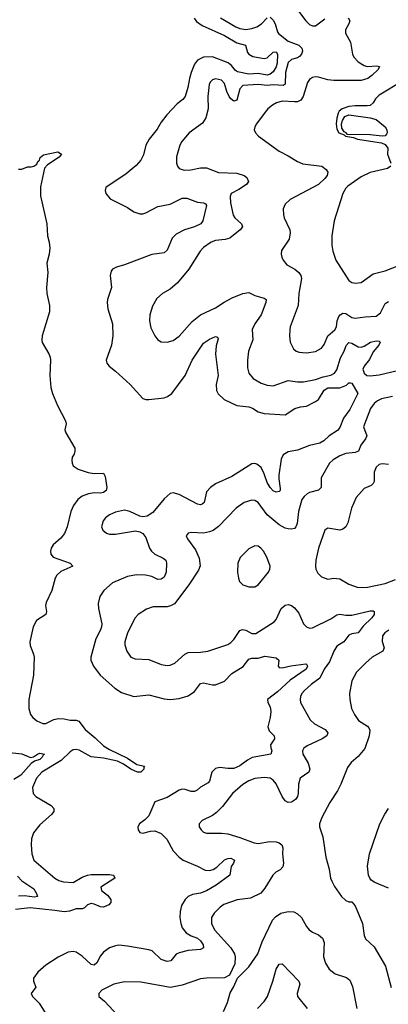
# Model space of a CAD drawing. Header units: inches. Extents: x 2001573 to 2220545, y 644482 to 846830.
# Tile 577 of 656: x 2122598 to 2125030, y 811738 to 818238. Entities that reach past the tile are written whole.
import ezdxf

# ---------------------------------------------------------------- set-up
doc = ezdxf.new("R2010")
doc.units = ezdxf.units.IN
doc.header["$MEASUREMENT"] = 0
doc.layers.add('C1821', color=7, linetype='Continuous')

msp = doc.modelspace()

# ---------------------------------------------------------------- linework, layer by layer
at = {"layer": 'C1821', "color": 5}
for points, elevation in [([(2124320.4, 818450), (2124485.7, 818230), (2124510, 818205.7), (2124530, 818196.9), (2124550, 818197.7), (2124610, 818243.7)], 360), ([(2123747.8, 818247.8), (2123765, 818225), (2123800.6, 818200.6), (2123950, 818134.3), (2124030, 818085.5), (2124086.7, 818070), (2124101.7, 818021.7), (2124109.7, 818009.7), (2124135.1, 817995.1), (2124210, 817982.3), (2124230, 817985.5), (2124270, 818024.5), (2124290, 818026.3), (2124299.4, 818010), (2124296.4, 817950), (2124290, 817927.8), (2124270, 817894.2), (2124250, 817877.5), (2124230, 817870.9), (2124170, 817882.1), (2124110, 817878.6), (2124034.8, 817894.8), (2124022.2, 817902.2), (2123995.7, 817935.7), (2123972.9, 817952.9), (2123870, 817993.6), (2123810, 817990.9), (2123770, 817970.6), (2123750, 817944.2), (2123729, 817890), (2123717, 817850), (2123706.9, 817790), (2123688.8, 817731.2), (2123673.4, 817710), (2123637, 817683), (2123569.1, 817610.9), (2123530, 817560.4), (2123505.6, 817514.4), (2123451.2, 817450), (2123430.1, 817409.9), (2123414.7, 817345.3), (2123396.2, 817310), (2123365.4, 817274.6), (2123300.3, 817219.7), (2123165.5, 817130), (2123161.6, 817110), (2123166.7, 817090), (2123195.1, 817055.1), (2123310, 816998.9), (2123350.4, 816970), (2123390, 816955.9), (2123410, 816955.4), (2123430, 816962), (2123510, 817005.1), (2123590, 817020.1), (2123670, 817059.3), (2123699.5, 817059.5), (2123770, 817032.3), (2123810, 817028.8), (2123822.6, 817022.6), (2123830.2, 817010.2), (2123805.7, 816910), (2123792, 816890), (2123750.4, 816870), (2123685.5, 816850), (2123630, 816821.5), (2123604.3, 816795.7), (2123570, 816716.9), (2123550, 816698), (2123470, 816688.2), (2123290, 816619.4), (2123236.7, 816603.3), (2123210.5, 816590), (2123201.5, 816578.5), (2123193.7, 816550), (2123202.3, 816470), (2123176.5, 816390), (2123175.3, 816370), (2123179.6, 816330), (2123210.2, 816230), (2123211.3, 816150), (2123202.8, 816090), (2123168.2, 815990), (2123173.4, 815970), (2123187.3, 815950), (2123230, 815918.4), (2123327, 815830), (2123410, 815738), (2123430, 815730.4), (2123450, 815730.4), (2123550, 815742.3), (2123572.3, 815750), (2123600.5, 815770), (2123690, 815887.9), (2123734.9, 815990), (2123810, 816102.8), (2123850, 816129), (2123890, 816146), (2123902.8, 816142.8), (2123908, 816130), (2123894.6, 816085.4), (2123888.5, 816030), (2123907.1, 815890), (2123894.2, 815830), (2123895.8, 815790), (2123907.3, 815767.3), (2123947.2, 815730), (2124030, 815691.1), (2124110, 815681.2), (2124133, 815673), (2124170, 815649.5), (2124210, 815637.2), (2124348.7, 815630), (2124414, 815670), (2124450, 815681.6), (2124490, 815686.4), (2124550, 815717.5), (2124570, 815731), (2124607.1, 815792.9), (2124630, 815808.3), (2124710, 815807.5), (2124754, 815826), (2124770, 815841.1), (2124779.8, 815839.8), (2124790, 815837.4), (2124827.8, 815770), (2124774.8, 815665.2), (2124733.3, 815606.7), (2124710, 815545.1), (2124694.1, 815525.9), (2124638.7, 815490), (2124603.4, 815456.6), (2124578.6, 815441.4), (2124510, 815426.3), (2124430, 815396.9), (2124370, 815385.9), (2124335.4, 815364.6), (2124323.3, 815336.7), (2124307.2, 815230), (2124306.4, 815206.4), (2124316.7, 815143.3), (2124315.6, 815130), (2124310, 815124), (2124290, 815119.8), (2124270, 815127.5), (2124250, 815149), (2124230, 815182), (2124210, 815239.8), (2124190, 815280.8), (2124162.8, 815302.8), (2124150, 815307.9), (2124130, 815305.3), (2123997.9, 815222.1), (2123890, 815173.2), (2123856.2, 815150), (2123830, 815122), (2123813.7, 815050), (2123800.9, 815039.1), (2123790, 815035.9), (2123770, 815040.5), (2123650, 815103.7), (2123610, 815113.6), (2123590, 815109.7), (2123550, 815075.1), (2123475.8, 814984.2), (2123439.5, 814960.5), (2123410, 814955.3), (2123390, 814959.3), (2123325.1, 814990), (2123290, 814999.1), (2123230, 814987.2), (2123190.3, 814970), (2123164.5, 814950), (2123149.3, 814930), (2123138.2, 814890), (2123147.3, 814867.3), (2123170, 814848.5), (2123190, 814842.2), (2123230, 814841.2), (2123362.6, 814862.6), (2123390, 814857.7), (2123410, 814845.3), (2123430, 814820.5), (2123454, 814750), (2123466.4, 814730), (2123490, 814708.6), (2123543.7, 814683.7), (2123562.3, 814670), (2123567.2, 814650), (2123563.2, 814590), (2123550, 814558.3), (2123530, 814543.8), (2123510, 814543.1), (2123470, 814562), (2123428.5, 814571.5), (2123367.8, 814572.2), (2123310, 814561.8), (2123210, 814520.8), (2123152.4, 814470), (2123127.3, 814430), (2123116.4, 814383.6), (2123117.1, 814350), (2123139, 814250), (2123138.2, 814230), (2123131.9, 814210), (2123099.7, 814150), (2123066, 814030), (2123066.9, 814010), (2123083.6, 813970), (2123129.1, 813910), (2123224.4, 813824.4), (2123270, 813795.6), (2123350, 813770.2), (2123450, 813780.8), (2123550, 813754.7), (2123590, 813750.2), (2123650, 813757.3), (2123710, 813775.2), (2123750, 813802.6), (2123790, 813854.6), (2123810, 813859), (2123870, 813846), (2123890, 813847.2), (2123950, 813871.6), (2123998.3, 813921.7), (2124072.4, 813967.6), (2124110, 814016.2), (2124130, 814023), (2124170, 814023.1), (2124215, 814035), (2124290, 814025.3), (2124306.7, 814010), (2124302, 813970), (2124310, 813960.4), (2124330, 813959.7), (2124386.9, 813973.1), (2124485.2, 813985.2), (2124490, 813984), (2124497, 813970), (2124486.7, 813950), (2124382.9, 813877.1), (2124299.4, 813800.6), (2124232.4, 813750), (2124235.3, 813730), (2124250, 813701), (2124254, 813670), (2124251, 813630), (2124235.9, 813570), (2124244, 813544), (2124277, 813510), (2124278.9, 813490), (2124252.8, 813450), (2124254, 813430), (2124262, 813410), (2124254.8, 813390), (2124132.1, 813367.9), (2124099.7, 813350), (2124050, 813313), (2124010, 813295), (2123970, 813293.4), (2123919.2, 813300.8), (2123890, 813293.8), (2123865, 813270), (2123849.1, 813210.9), (2123840.2, 813199.8), (2123790, 813170.6), (2123769.1, 813150.9), (2123750, 813141.6), (2123730, 813141.6), (2123690, 813156.5), (2123670, 813157.2), (2123650, 813150.8), (2123570, 813102.9), (2123490, 813074), (2123450, 812982.7), (2123423.7, 812956.3), (2123387.3, 812930), (2123377.3, 812910), (2123378.8, 812890), (2123390.8, 812870.8), (2123410, 812868), (2123459.6, 812880.4), (2123490, 812882.3), (2123530, 812864.2), (2123567.5, 812827.5), (2123611.3, 812751.3), (2123650, 812708), (2123676.4, 812690), (2123770.7, 812650.7), (2123822.1, 812622.1), (2123850, 812620.1), (2123873.4, 812626.6), (2123897.8, 812642.2), (2123950, 812690.9), (2123970, 812700.2), (2123990, 812702.7), (2124014.9, 812690), (2124008.7, 812670), (2123993, 812647), (2123983.6, 812590), (2123895, 812525.1), (2123830, 812485.9), (2123790, 812471.2), (2123736.8, 812463.2), (2123710.3, 812450), (2123689.3, 812430), (2123666.2, 812390), (2123656.3, 812350), (2123654.8, 812310), (2123659.8, 812270), (2123670, 812243.1), (2123695.6, 812210), (2123729.7, 812189.7), (2123770, 812173.2), (2123790, 812156), (2123807.2, 812130), (2123810.2, 812109.8), (2123790, 812099.3), (2123710, 812093.1), (2123650, 812077.4), (2123630, 812067.6), (2123594.6, 812025.4), (2123570, 812020.6), (2123530, 812034.3), (2123471, 812090), (2123450, 812097.1), (2123310, 812122.2), (2123252.8, 812127.2), (2123230, 812124.6), (2123189.6, 812110.4), (2123150, 812082.4), (2123130, 812057.2), (2123107.7, 812012.3), (2123090, 811995.7), (2123070, 812000.6), (2123010, 812056.5), (2122970, 812082.8), (2122950, 812086.4), (2122917.8, 812082.2), (2122851.1, 812048.9), (2122770, 811995.8), (2122717.6, 811950), (2122688.5, 811910), (2122688.7, 811890), (2122703.8, 811850), (2122673, 811810), (2122682.4, 811790), (2122725.4, 811745.4), (2122810, 811610.4)], 320), ([(2124250, 818255.6), (2124270, 818234.6), (2124283.5, 818210), (2124298.2, 818158.2), (2124305.9, 818145.9), (2124370, 818095.3), (2124440.2, 818070), (2124458.5, 818050), (2124463, 818030), (2124457.8, 818010), (2124444.5, 817995.5), (2124430, 817986), (2124390, 817974.9), (2124370, 817954.8), (2124350.5, 817890), (2124348.3, 817811.8), (2124336.5, 817803.5), (2124270, 817808.2), (2124230, 817803.6), (2124170, 817810.9), (2124070, 817802.8), (2124050, 817781.3), (2124030, 817706), (2124010, 817699.8), (2123990, 817714.5), (2123979, 817730), (2123963.5, 817763.5), (2123950, 817817.6), (2123930, 817838.5), (2123890, 817848.2), (2123870, 817841.3), (2123854.8, 817825.2), (2123847.9, 817810), (2123838.6, 817730), (2123842, 817650), (2123826.5, 817590), (2123804.8, 817555.2), (2123716.4, 817490), (2123666.9, 817433.1), (2123655.3, 817410), (2123632.4, 817332.4), (2123632.2, 817290), (2123639.3, 817270), (2123650, 817256.3), (2123683.8, 817243.8), (2123727.6, 817247.6), (2123790, 817260.7), (2123830, 817259.7), (2123910, 817229.4), (2124030, 817225.8), (2124079.1, 817210), (2124096.1, 817196.1), (2124108.2, 817170), (2124093.4, 817150), (2124043.8, 817116.2), (2123994, 817090), (2123986.1, 817070), (2123988.1, 817028.1), (2124007.2, 816947.2), (2124017.1, 816930), (2124061.6, 816890), (2124066.7, 816870), (2124052.4, 816850), (2123983.8, 816796.2), (2123953.7, 816786.3), (2123890, 816781), (2123862, 816770), (2123810, 816734.8), (2123787.6, 816710), (2123714.6, 816590), (2123638.2, 816501.8), (2123590, 816458.7), (2123538.8, 816430), (2123502.3, 816397.7), (2123473.8, 816346.2), (2123455.8, 816290), (2123453.4, 816250), (2123463.7, 816203.7), (2123490, 816150.7), (2123510, 816124), (2123530, 816110.7), (2123570, 816108), (2123610, 816119.5), (2123650, 816148.4), (2123734.6, 816245.4), (2123790, 816288.8), (2123890, 816336.1), (2123945.9, 816374.1), (2123998.7, 816401.3), (2124070.3, 816430.3), (2124110, 816436.5), (2124150, 816418), (2124210, 816400.4), (2124224.9, 816390), (2124222, 816370), (2124191.1, 816290), (2124149.4, 816230), (2124131.7, 816191.7), (2124135.8, 816124.2), (2124107.9, 816050), (2124100.7, 815990), (2124100.2, 815940.2), (2124110, 815903.8), (2124137.6, 815870), (2124190, 815839.1), (2124230, 815825.2), (2124270, 815821.6), (2124370, 815856.6), (2124430, 815847.6), (2124470, 815847.1), (2124550, 815863), (2124599.5, 815880.5), (2124650, 815890.9), (2124674.9, 815905.1), (2124690, 815926.3), (2124713.7, 816006.3), (2124738.5, 816050), (2124752.6, 816087.4), (2124770, 816106.2), (2124790, 816103.2), (2124830, 816078.6), (2124850, 816076.3), (2124870, 816081.8), (2124911.6, 816110), (2124950, 816118.9), (2124970, 816116.5), (2124976.5, 816110), (2124966.3, 816090), (2124930, 816045.1), (2124906, 815994), (2124869.4, 815950), (2124862.7, 815930), (2124870, 815904.9), (2124887.2, 815890), (2124910, 815886.9), (2124970, 815893.1), (2125090, 815922)], 340), ([(2123922.8, 818250), (2124023.2, 818190), (2124050, 818179.3), (2124090, 818173.4), (2124130, 818179.4), (2124161.6, 818190), (2124193.3, 818210), (2124230, 818250.3)], 340), ([(2124764, 818250), (2124775.8, 818230), (2124770.3, 818210), (2124746.4, 818170), (2124746.7, 818150), (2124779.5, 818090), (2124793.1, 818010), (2124802.3, 817990), (2124830, 817960.2), (2124870, 817934.9), (2124891.3, 817928.7), (2124954.2, 817934.2), (2124970.6, 817930), (2124962.8, 817910), (2124922, 817870), (2124893.7, 817850), (2124850, 817836.5), (2124670, 817837.5), (2124630, 817842), (2124570, 817858.6), (2124550, 817861.4), (2124530, 817857.3), (2124510, 817842.4), (2124497.4, 817822.6), (2124467.3, 817730), (2124452.9, 817707.1), (2124430, 817696.1), (2124410, 817694.6), (2124330, 817700.2), (2124293, 817690), (2124265.4, 817674.5), (2124235.8, 817650), (2124210, 817619.6), (2124159.5, 817550), (2124148.2, 817530), (2124144.9, 817510), (2124153, 817490), (2124173, 817470), (2124310, 817368.9), (2124370, 817339.5), (2124430, 817301.7), (2124466.5, 817286.5), (2124591.7, 817271.7), (2124620.7, 817250), (2124630.3, 817230.3), (2124625.3, 817210), (2124611.5, 817190), (2124570, 817151), (2124383.1, 817050), (2124350, 817020.7), (2124335.3, 816990), (2124337.4, 816950), (2124343.1, 816930), (2124380.8, 816850), (2124383.2, 816830), (2124375.6, 816790), (2124325.7, 816714.3), (2124323.1, 816690), (2124327.2, 816670), (2124334.9, 816650), (2124359.3, 816619.3), (2124412.4, 816590), (2124438.9, 816570), (2124452.6, 816550), (2124457.2, 816530), (2124439, 816430), (2124435.5, 816350), (2124383.2, 816210), (2124379.6, 816190), (2124376.9, 816150), (2124381.7, 816110), (2124404.3, 816064.3), (2124422, 816050), (2124442, 816042), (2124490, 816037.7), (2124550, 816047.7), (2124589.6, 816070), (2124606.5, 816093.5), (2124629.8, 816150.2), (2124676, 816190), (2124687.4, 816210), (2124692.1, 816250), (2124702.4, 816277.6), (2124711.1, 816288.9), (2124730, 816299.4), (2124750, 816297.3), (2124790, 816272.9), (2124810, 816266.5), (2124876.9, 816276.9), (2124950, 816280.4), (2124977.7, 816302.3), (2125010, 816364.4), (2125030, 816377.7)], 360), ([(2125130, 817836.8), (2124970, 817739.8), (2124945.5, 817714.5), (2124930, 817689.6), (2124910, 817671.6), (2124890, 817668.2), (2124810, 817669.7), (2124770, 817664), (2124725.5, 817650), (2124706.5, 817633.5), (2124699.9, 817620.1), (2124690, 817588.7), (2124686.2, 817550), (2124690, 817516), (2124704.2, 817490), (2124738.6, 817478.6), (2124747.7, 817470), (2124800.5, 817460.5), (2124827.3, 817450), (2124985, 817425), (2125010, 817414.6), (2125027.4, 817390), (2125023.6, 817350), (2125045.3, 817290)], 380), ([(2122590, 817252), (2122611.6, 817251.6), (2122650, 817266), (2122673.6, 817266.4), (2122690, 817272), (2122710, 817284.7), (2122718, 817302), (2122728, 817310), (2122732.9, 817327.1), (2122755.1, 817344.9), (2122850, 817364.9), (2122874, 817350), (2122858, 817330), (2122780.2, 817279.8), (2122761.6, 817258.4), (2122734, 817134), (2122735.2, 817075.2), (2122777.1, 816890), (2122780.5, 816810), (2122792.7, 816770), (2122797.1, 816730), (2122792.2, 816690), (2122777, 816630), (2122782.6, 816570), (2122774.2, 816470), (2122776.2, 816430), (2122794, 816350), (2122794, 816310), (2122746.7, 816150), (2122743.2, 816123.2), (2122746.8, 816106.8), (2122790, 816033), (2122798, 816010), (2122800.7, 815990), (2122795.7, 815890), (2122804.2, 815810), (2122813.3, 815770), (2122846.1, 815690), (2122900.2, 815590), (2122903.2, 815570), (2122896.5, 815530), (2122901.6, 815510), (2122960.5, 815410), (2122962.5, 815390), (2122957, 815370), (2122944, 815350), (2122942.1, 815330), (2122942.9, 815310), (2122950, 815291.8), (2122982.8, 815270), (2123050, 815248.5), (2123090, 815241.6), (2123150, 815244.3), (2123161.2, 815221.2), (2123172.1, 815150), (2123167.9, 815130), (2123150, 815115.7), (2123130, 815111.7), (2123090, 815114.5), (2123052.2, 815107.7), (2123010, 815091.3), (2122982.2, 815070), (2122953.6, 815030), (2122934.8, 814990), (2122911.3, 814890), (2122893.5, 814846.5), (2122870, 814814.4), (2122819, 814770), (2122805.7, 814750), (2122801.9, 814730), (2122804.2, 814710), (2122818.5, 814690), (2122930, 814650.9), (2122948.4, 814630), (2122870, 814594.6), (2122842.2, 814570), (2122831.3, 814550), (2122810.1, 814470), (2122773, 814390), (2122768.3, 814370), (2122774.6, 814330), (2122769.4, 814310.6), (2122708.9, 814271.1), (2122686.3, 814230), (2122663.5, 814130), (2122665.7, 814105.7), (2122689.1, 814050), (2122692.3, 814030), (2122689.4, 813910), (2122658.9, 813750), (2122658.9, 813690), (2122668.7, 813650), (2122684.9, 813630), (2122710, 813608.4), (2122750, 813592.4), (2122770, 813590.4), (2122822.1, 813617.9), (2122854.6, 813625.4), (2122890, 813623.3), (2122930, 813613.3), (2122970, 813612.9), (2122986.8, 813606.8), (2123030, 813551.2), (2123096.3, 813496.3), (2123150, 813443.9), (2123190, 813419), (2123310, 813363.1), (2123370, 813320.4), (2123422, 813310), (2123416.9, 813303.1), (2123417.1, 813290), (2123396.3, 813270), (2123375.3, 813270), (2123331.6, 813290), (2123282.9, 813322.8), (2123242, 813342), (2123150, 813362.8), (2123070, 813370.4), (2122990, 813415.4), (2122970, 813420.7), (2122950, 813417.8), (2122930, 813405.3), (2122872, 813348), (2122743, 813270), (2122708.5, 813230), (2122682.8, 813170), (2122686, 813130), (2122703.1, 813110), (2122804.9, 813050), (2122823.8, 813030), (2122822.4, 813010), (2122808.4, 812990), (2122730, 812922.4), (2122687.8, 812870), (2122676.1, 812830), (2122673.8, 812790), (2122678.3, 812730), (2122690.4, 812690), (2122830.6, 812570.6), (2122855.7, 812555.7), (2122886.3, 812546.3), (2122950, 812542), (2123010, 812576), (2123046, 812590), (2123070, 812594), (2123190, 812594.6), (2123217.1, 812590), (2123225.5, 812570), (2123132.4, 812510), (2123136.4, 812490), (2123177.5, 812457.5), (2123199, 812430), (2123199.5, 812410), (2123185, 812395), (2123150, 812379.8), (2123130, 812382), (2123090, 812398.8), (2123070, 812402.4), (2123045, 812395), (2123025.7, 812374.3), (2123012.3, 812367.7), (2122970, 812367.3), (2122926.4, 812353.6), (2122890, 812348.1), (2122830, 812357.9), (2122666.5, 812373.5), (2122570, 812363.2)], 280), ([(2125046.4, 817270), (2125024.8, 817255.2), (2124910, 817229.8), (2124850, 817199.8), (2124761.6, 817138.4), (2124750, 817126), (2124730.2, 817089.8), (2124672, 816910), (2124657, 816810), (2124656.5, 816750), (2124662.6, 816710), (2124683.6, 816650), (2124770, 816515.5), (2124790, 816502), (2124810, 816498), (2124850, 816503.1), (2124930, 816560.2), (2125010, 816579.7), (2125110, 816619.6)], 380), ([(2125057.6, 815750), (2124984.4, 815735.6), (2124957.4, 815722.6), (2124935.3, 815704.7), (2124912.3, 815670), (2124866.4, 815550), (2124888.5, 815490), (2124880.2, 815470), (2124848.5, 815430), (2124832.3, 815390), (2124810, 815379.8), (2124750, 815374.5), (2124710, 815359.6), (2124666.8, 815333.2), (2124642.6, 815310), (2124587.5, 815212.5), (2124587, 815150), (2124568.1, 815131.9), (2124510, 815116.2), (2124493.3, 815106.8), (2124473.8, 815090), (2124459.7, 815070), (2124436.2, 814990), (2124427.6, 814912.4), (2124419.5, 814890), (2124410, 814878.7), (2124390, 814874.3), (2124370, 814876), (2124350, 814881.5), (2124310, 814903.5), (2124231.1, 814970), (2124170, 815051.3), (2124150, 815064.7), (2124130, 815066.6), (2124079.1, 815050), (2124026.6, 815013.4), (2123908.7, 814891.3), (2123873.8, 814866.1), (2123850, 814856.1), (2123810, 814848.4), (2123728.1, 814851.9), (2123710, 814848.7), (2123696, 814830), (2123704.9, 814810), (2123757.2, 814737.2), (2123782, 814682), (2123787.3, 814632.7), (2123776.8, 814603.2), (2123713.2, 814506.8), (2123618.4, 814381.6), (2123592.5, 814367.5), (2123570, 814362.2), (2123477.6, 814362.4), (2123433.3, 814346.7), (2123379.1, 814310), (2123359.3, 814290), (2123310, 814189.3), (2123291.7, 814130), (2123291.8, 814110), (2123305.3, 814070), (2123330.3, 814030.3), (2123359, 814019), (2123450, 814013.4), (2123530, 813980.7), (2123570, 813973.6), (2123590, 813976.9), (2123620.7, 813990), (2123686.3, 814050), (2123710, 814060.7), (2123790, 814062.6), (2123839, 814070), (2123970, 814113.6), (2123990, 814125.2), (2124010, 814146.3), (2124050, 814205.2), (2124067.5, 814212.5), (2124090, 814207.3), (2124130, 814184.7), (2124154.9, 814185.1), (2124277.4, 814262.6), (2124290, 814279.1), (2124322, 814350), (2124350, 814373.4), (2124370, 814377), (2124390, 814370.3), (2124410, 814355.8), (2124439.8, 814319.8), (2124470.4, 814250), (2124490, 814228.7), (2124510, 814220.3), (2124530, 814224), (2124650, 814281.9), (2124690, 814307.8), (2124710, 814313.8), (2124750, 814306), (2124790, 814305.9), (2124910, 814335), (2124930, 814334.6), (2124937.1, 814330), (2124935.6, 814310), (2124920.3, 814290), (2124864.9, 814235.1), (2124830, 814190.8), (2124790, 814182.8), (2124770, 814173.9), (2124736, 814130), (2124690, 814102.4), (2124670, 814069.8), (2124642.3, 813997.7), (2124606.5, 813950), (2124577.6, 813890), (2124521.3, 813850), (2124477.4, 813810), (2124459.5, 813790), (2124450.3, 813770), (2124447.2, 813750), (2124450.3, 813730), (2124515.2, 813615.2), (2124543.8, 813590), (2124612.3, 813552.3), (2124630.3, 813530), (2124623.1, 813510), (2124593.4, 813490), (2124495.4, 813444.6), (2124471.6, 813428.5), (2124464.2, 813410), (2124466.7, 813390), (2124501.5, 813330), (2124512.8, 813290), (2124506, 813270), (2124448.2, 813230), (2124436.9, 813190), (2124435.5, 813130), (2124430.2, 813110), (2124418.3, 813090), (2124390, 813072), (2124370, 813070.8), (2124350, 813080.4), (2124328.8, 813108.8), (2124290, 813192.8), (2124270, 813216.9), (2124250, 813229.7), (2124210, 813234.5), (2124150, 813227.3), (2124110, 813211.9), (2124070, 813188.3), (2124002.6, 813130), (2123935.9, 813044.1), (2123896.9, 813003.1), (2123870, 812983.6), (2123801, 812950), (2123782.8, 812930), (2123780.7, 812910), (2123794, 812890), (2123810, 812874), (2123830, 812866.4), (2123930, 812868.5), (2123970, 812862.3), (2124050, 812839.1), (2124144.5, 812804.5), (2124170, 812799.7), (2124248.4, 812811.6), (2124290.1, 812810.2), (2124310, 812804), (2124327.2, 812790), (2124333.6, 812770), (2124331.3, 812730), (2124338.2, 812670), (2124333.9, 812646.1), (2124315.3, 812624.7), (2124288.2, 812610), (2124267, 812590), (2124215.9, 812504.1), (2124189.1, 812470.9), (2124120.7, 812439.3), (2124033.4, 812426.6), (2123944.2, 812395.8), (2123920.2, 812379.8), (2123880.4, 812339.6), (2123862.3, 812310), (2123864, 812270), (2123883.2, 812230), (2123990.1, 812110.1), (2124014, 812070), (2124020.3, 812050), (2124016.2, 812003.8), (2123981, 811930), (2123948, 811912), (2123830, 811911.1), (2123790, 811906.6), (2123670, 811863.6), (2123591.7, 811848.3), (2123397.3, 811882.7), (2123290, 811885.1), (2123218.8, 811870), (2123138.8, 811830), (2123118.8, 811810), (2123118.8, 811790), (2123157.7, 811757.7), (2123244.2, 811664.2)], 340), ([(2125030, 815301.4), (2124990, 815306.2), (2124970, 815301.7), (2124950, 815284.2), (2124937.2, 815250), (2124936.5, 815190), (2124930, 815176), (2124916.2, 815163.8), (2124870, 815143.6), (2124816.7, 815083.3), (2124786.4, 815013.6), (2124763, 814917), (2124750, 814889.7), (2124730, 814874.3), (2124710, 814868.5), (2124630, 814880.7), (2124612, 814868), (2124568.1, 814750), (2124551.5, 814670), (2124548.7, 814630), (2124551.8, 814610), (2124564.3, 814584.3), (2124590, 814560.3), (2124630, 814545.3), (2124670.3, 814550.3), (2124710, 814546), (2124770, 814510.3), (2124830, 814489.2), (2124891.4, 814491.4), (2125010, 814516.5), (2125077.5, 814542.5)], 360), ([(2125033, 814207), (2125007.2, 814190), (2124991.7, 814170), (2124990, 814132), (2125001.5, 814090), (2124994.6, 814070), (2124922.4, 814030), (2124879.3, 813990), (2124820.4, 813930), (2124790, 813872.7), (2124773.4, 813790), (2124774.9, 813750), (2124787.6, 813690), (2124806, 813650), (2124832.3, 813612.3), (2124893.1, 813573.1), (2124901.8, 813561.8), (2124907.8, 813547.8), (2124904.2, 813510), (2124874.4, 813425.6), (2124830, 813374), (2124785.3, 813334.7), (2124759.4, 813300.6), (2124715.6, 813190), (2124693.6, 813146.4), (2124642.8, 813070), (2124590.4, 812970), (2124576.4, 812930), (2124574.9, 812910), (2124596.7, 812843.3), (2124616.4, 812710), (2124640.3, 812630), (2124648.9, 812570), (2124656.5, 812550), (2124674.3, 812514.3), (2124720.5, 812450), (2124750, 812422), (2124770, 812413.4), (2124790, 812414), (2124810, 812387.3), (2124858.5, 812270), (2124870, 812191), (2124878.9, 812170), (2124936.3, 812116.3), (2125012.2, 811990), (2125047.7, 811847.7)], 360), ([(2122510, 813403.2), (2122610.9, 813390.9), (2122670, 813366.8), (2122689.5, 813370.5), (2122715.3, 813390), (2122730, 813395.5), (2122762, 813390), (2122754, 813386), (2122746.8, 813370), (2122730, 813353.2), (2122696.1, 813343.9), (2122673.4, 813326.6), (2122605.8, 813250), (2122558.7, 813221.3)], 260), ([(2125030, 812504.4), (2124941.6, 812541.6), (2124917.2, 812557.3), (2124907.8, 812570), (2124899.7, 812590), (2124892.9, 812650), (2124905.1, 812730), (2124974.8, 812930), (2125006.3, 812993.7), (2125030, 813030.3)], 360), ([(2122583.4, 812583.4), (2122611.7, 812551.7), (2122690, 812499.5), (2122708.5, 812470), (2122714.9, 812450), (2122695.3, 812444.7), (2122630, 812454.8), (2122589.1, 812450.9)], 260), ([(2123943.1, 811690), (2123968, 811750), (2123986.6, 811813.4), (2124009.3, 811850), (2124034, 811910), (2124110, 811985.5), (2124168.3, 812070), (2124198.2, 812150), (2124266.5, 812293.5), (2124284.5, 812315.5), (2124321.2, 812338.8), (2124370, 812350.3), (2124407.3, 812347.3), (2124430, 812334.9), (2124456, 812310), (2124490.2, 812250.2), (2124508.3, 812228.3), (2124530, 812213.4), (2124570, 812196.5), (2124594.5, 812174.5), (2124605.7, 812145.7), (2124602, 812050), (2124614.6, 812010), (2124640.4, 811970), (2124679.6, 811939.6), (2124754.5, 811914.5), (2124776.8, 811896.8), (2124794.5, 811854.5), (2124823.1, 811710)], 340), ([(2124166.2, 811710), (2124210, 811756.3), (2124232.5, 811790), (2124268.4, 811890), (2124290, 811970.4), (2124310, 812001.6), (2124330, 812005.5), (2124439.3, 811890), (2124444.9, 811870), (2124428.4, 811810), (2124430.4, 811790), (2124494.6, 811710)], 320)]:
    msp.add_lwpolyline(points, dxfattribs=dict(at, elevation=elevation))
for points, elevation in [([(2124990, 817468.4), (2124910, 817477.5), (2124760.1, 817480.1), (2124752.7, 817490), (2124737.7, 817497.7), (2124722.9, 817522.9), (2124721.5, 817550), (2124726.6, 817573.4), (2124742.1, 817597.9), (2124770, 817610.3), (2124910, 817589.3), (2124950, 817578.9), (2125010, 817531), (2125020.8, 817510), (2125023.2, 817490), (2125018.8, 817481.2), (2125010, 817472.1)], 380), ([(2124150, 814763.6), (2124110, 814744.5), (2124052, 814688), (2124036.4, 814650), (2124034.4, 814590), (2124040.4, 814550), (2124048.2, 814530), (2124070, 814507.7), (2124110, 814493.4), (2124150, 814494), (2124170, 814507.3), (2124238.9, 814590), (2124248, 814610), (2124249.6, 814630), (2124228, 814690), (2124205.6, 814730), (2124189.3, 814750), (2124170, 814761.6)], 360)]:
    msp.add_lwpolyline(points, close=True, dxfattribs=dict(at, elevation=elevation))

doc.saveas('drawing.dxf')
